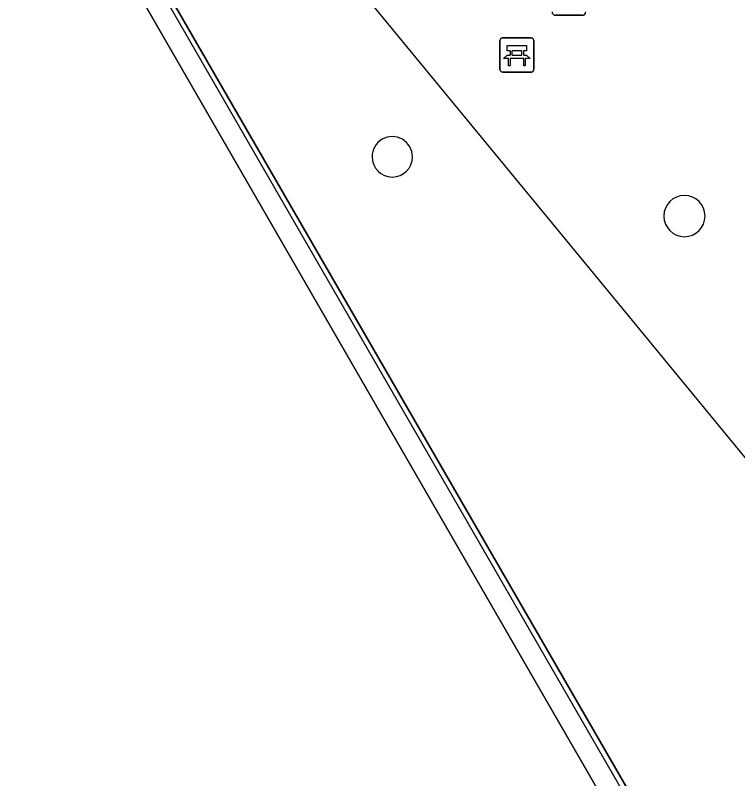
# Model space of a CAD drawing. Extents: x 155018 to 156648, y 383979 to 385733.
# Drawn here: x 155929.33 to 155950.58, y 384998.49 to 385020.95 of the extents above; entities that cross this region are included whole.
import ezdxf

# ---------------------------------------------------------------- set-up
doc = ezdxf.new("R2010")
doc.units = 0
for name, color, linetype in [('IMGEO_Afvalbak', 7, 'Continuous'), ('IMGEO_Bank', 7, 'Continuous'), ('IMGEO_Groenvoorziening', 7, 'Continuous'), ('IMGEO_Lijnafwatering', 7, 'Continuous'), ('IMGEO_Pand', 7, 'Continuous'), ('IMGEO_Voetpad_gesloten', 7, 'Continuous'), ('IMGEO_Voetpad_open', 7, 'Continuous')]:
    doc.layers.add(name, color=color, linetype=linetype)

msp = doc.modelspace()

# ---------------------------------------------------------------- linework, layer by layer
at = {"layer": 'IMGEO_Afvalbak'}
for p, q in [((155946.006, 385020.947), (155945.216, 385020.947)), ((155945.216, 385020.947), (155946.006, 385020.947))]:
    msp.add_line(p, q, dxfattribs=at)
for centre, start, end in [((155945.216, 385021.047), 180, 270), ((155945.216, 385021.047), 180, 270), ((155946.006, 385021.047), 270, 0), ((155946.006, 385021.047), 270, 0)]:
    msp.add_arc(centre, 0.1, start, end, dxfattribs=at)
at = {"layer": 'IMGEO_Bank'}
for p, q in [((155943.657, 385020.279), (155944.498, 385020.279)), ((155944.498, 385020.279), (155943.657, 385020.279)), ((155943.582, 385019.354), (155943.582, 385020.195)), ((155943.582, 385020.195), (155943.582, 385019.354)), ((155944.582, 385020.204), (155944.582, 385019.363)), ((155944.582, 385019.363), (155944.582, 385020.204)), ((155943.891, 385019.785), (155943.891, 385019.891)), ((155943.935, 385019.891), (155943.935, 385019.785)), ((155944.223, 385019.897), (155943.941, 385019.897)), ((155944.229, 385019.785), (155944.229, 385019.891)), ((155944.273, 385019.891), (155944.273, 385019.785)), ((155944.279, 385019.677), (155943.886, 385019.677)), ((155943.941, 385019.779), (155944.223, 385019.779)), ((155944.507, 385019.279), (155943.666, 385019.279)), ((155943.666, 385019.279), (155944.507, 385019.279))]:
    msp.add_line(p, q, dxfattribs=at)
for points in [[(155943.885, 385019.897), (155943.799, 385019.897), (155943.799, 385020.058), (155944.362, 385020.058), (155944.362, 385019.897), (155944.279, 385019.897)], [(155943.829, 385019.677), (155943.687, 385019.677), (155943.799, 385019.779), (155943.885, 385019.779)], [(155943.879, 385019.67), (155943.879, 385019.463), (155943.836, 385019.463), (155943.836, 385019.67)], [(155944.279, 385019.779), (155944.362, 385019.779), (155944.474, 385019.677), (155944.335, 385019.677)], [(155944.329, 385019.67), (155944.329, 385019.463), (155944.285, 385019.463), (155944.285, 385019.67)]]:
    msp.add_lwpolyline(points, dxfattribs=at)
for centre, radius, start, end in [((155943.66, 385020.201), 0.0779, 92.4484, 184.2845), ((155943.66, 385020.201), 0.0779, 92.4484, 184.2845), ((155944.504, 385020.201), 0.0779, 2.4484, 94.2845), ((155944.504, 385020.201), 0.0779, 2.4484, 94.2845), ((155943.884, 385019.89), 0.00671, 2.8957, 87.1043), ((155943.941, 385019.89), 0.00671, 92.8957, 177.1043), ((155944.223, 385019.89), 0.00671, 2.8957, 87.1043), ((155944.28, 385019.89), 0.00671, 92.8957, 177.1043), ((155943.829, 385019.67), 0.00671, 2.8957, 87.1043), ((155943.886, 385019.67), 0.00671, 92.8957, 177.1043), ((155943.884, 385019.786), 0.00671, 272.8957, 357.1043), ((155943.941, 385019.786), 0.00671, 182.8957, 267.1043), ((155944.223, 385019.786), 0.00671, 272.8957, 357.1043), ((155944.28, 385019.786), 0.00671, 182.8957, 267.1043), ((155944.278, 385019.67), 0.00671, 2.8957, 87.1043), ((155944.335, 385019.67), 0.00671, 92.8957, 177.1043), ((155944.504, 385019.357), 0.0779, 272.4484, 4.2845), ((155944.504, 385019.357), 0.0779, 272.4484, 4.2845), ((155943.66, 385019.357), 0.0779, 182.4484, 274.2845), ((155943.66, 385019.357), 0.0779, 182.4484, 274.2845)]:
    msp.add_arc(centre, radius, start, end, dxfattribs=at)
at = {"layer": 'IMGEO_Groenvoorziening'}
for centre, radius, start, end in [((155940.417, 385016.785), 0.594, 359.9517, 180.0483), ((155940.417, 385016.785), 0.594, 180.0483, 359.9517), ((155949.01, 385015.042), 0.606, 0, 180), ((155949.01, 385015.042), 0.606, 180, 0)]:
    msp.add_arc(centre, radius, start, end, dxfattribs=at)
at = {"layer": 'IMGEO_Lijnafwatering'}
for points in [[(155935.3, 385026.761), (155947.333, 385012.135)], [(155931.696, 385024.994), (155941.58, 385007.853)], [(155947.333, 385012.135), (155959.366, 384997.508)], [(155941.58, 385007.853), (155950.419, 384992.525), (155948.606, 384991.48)]]:
    msp.add_lwpolyline(points, dxfattribs=at)
at = {"layer": 'IMGEO_Pand'}
msp.add_lwpolyline([(155913.964, 384972.207), (155949.576, 384992.767), (155931.167, 385024.688), (155902.475, 385008.1), (155904.798, 385000), (155908.101, 384989.3)], dxfattribs=at)
at = {"layer": 'IMGEO_Voetpad_gesloten'}
msp.add_lwpolyline([(155963.734, 385039.816), (155959.29, 385044.258), (155956.795, 385042.822), (155957.893, 385040.987), (155958.285, 385040.332), (155958.02, 385040.155), (155955.448, 385038.728), (155931.817, 385025.064), (155942.064, 385007.325), (155950.631, 384992.493), (155938.439, 384985.458), (155914.373, 384971.571), (155914.251, 384971.5), (155917.172, 384963.671), (155958.91, 384987.786), (155968.004, 384972.037), (155970.981, 384966.859), (155971.372, 384966.18), (155987.127, 384975.286), (156005.259, 384985.766), (155993.065, 385002.273)], dxfattribs=at)
for centre, radius, start, end in [((155940.417, 385016.785), 0.594, 359.9517, 180.0483), ((155940.417, 385016.785), 0.594, 180.0483, 359.9517), ((155949.01, 385015.042), 0.606, 0, 180), ((155949.01, 385015.042), 0.606, 180, 0)]:
    msp.add_arc(centre, radius, start, end, dxfattribs=at)
at = {"layer": 'IMGEO_Voetpad_open'}
msp.add_lwpolyline([(155931.817, 385025.064), (155955.448, 385038.728), (155958.02, 385040.155), (155958.285, 385040.332), (155957.893, 385040.987), (155955.085, 385039.366), (155954.456, 385039.003), (155951.159, 385037.1), (155942.896, 385032.331), (155928.606, 385024.084), (155902.408, 385008.964), (155902.286, 385008.899), (155902.475, 385008.1), (155931.167, 385024.688), (155949.576, 384992.767), (155913.964, 384972.207), (155914.194, 384971.639), (155914.251, 384971.5), (155914.373, 384971.571), (155938.439, 384985.458), (155950.631, 384992.493), (155942.064, 385007.325)], close=True, dxfattribs=at)

doc.saveas('drawing.dxf')
